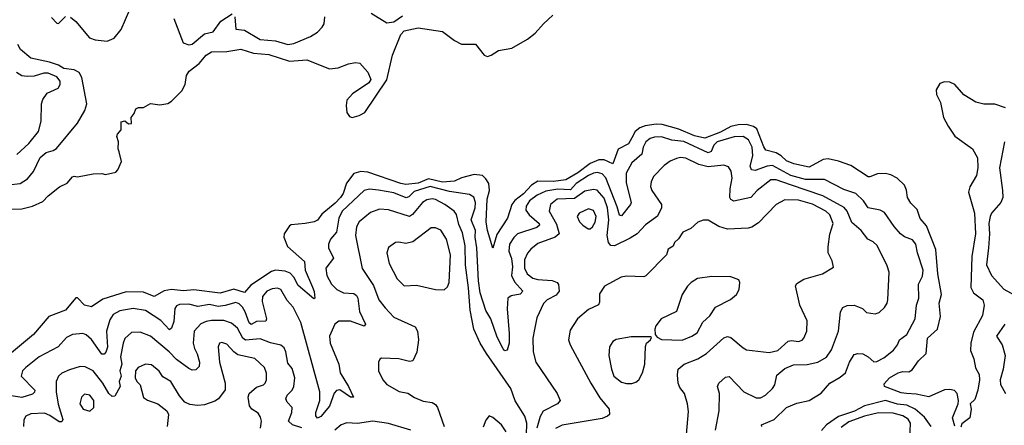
# Model space of a CAD drawing. Extents: x 1690054 to 1842981, y 782881 to 914114.
# Tile 347 of 656: x 1736182 to 1741849, y 905132 to 907469. Entities that reach past the tile are written whole.
import ezdxf

# ---------------------------------------------------------------- set-up
doc = ezdxf.new("R2010")
doc.units = 0

msp = doc.modelspace()

# ---------------------------------------------------------------- linework, layer by layer
at = {"layer": '0CON10XD'}
for points in [[(1736102.2, 906377.8), (1736195, 906379.1), (1736254.7, 906395.3), (1736315, 906421.9), (1736345, 906454.2), (1736410, 906505), (1736455, 906526.7), (1736485, 906563.3), (1736495, 906567.5), (1736515, 906563.3), (1736605, 906580), (1736655, 906582.5), (1736675, 906577.5), (1736735, 906590), (1736747, 906603), (1736767.7, 906652.3), (1736755, 906707.5), (1736748.8, 906725), (1736751.2, 906765), (1736741.2, 906795), (1736745, 906810), (1736766.4, 906833.6), (1736765, 906880), (1736786.1, 906886.1), (1736808.3, 906868.3), (1736825, 906870), (1736822.5, 906905), (1736840.7, 906929.3), (1736850, 906955), (1736865, 906962.5), (1736895, 906962.5), (1736935, 906986.7), (1736987.7, 906977.7), (1737035, 906986.5), (1737055, 906998.5), (1737115, 907058.6), (1737134.3, 907095.7), (1737142.8, 907147.2), (1737157.7, 907172.3), (1737215, 907216.5), (1737255, 907264.2), (1737285, 907282.9), (1737374.7, 907285.3), (1737455, 907299.6), (1737526.6, 907276.6), (1737615, 907267.7), (1737735, 907230), (1737835, 907238), (1737964.2, 907185.8), (1738015, 907190.8), (1738075, 907214), (1738115, 907222), (1738138.8, 907218.8), (1738185, 907166.2), (1738202, 907125), (1738192, 907105), (1738097.4, 907042.6), (1738065.4, 907005), (1738060.8, 906975), (1738065.6, 906935), (1738080.4, 906910.4), (1738095, 906904.5), (1738135, 906916.2), (1738168.6, 906935), (1738295, 907121.5), (1738327.9, 907265), (1738375, 907382.5), (1738395.6, 907405), (1738475, 907421.9), (1738615, 907400.3), (1738685, 907349), (1738725, 907328), (1738805, 907328.2), (1738856, 907265), (1738875, 907255.8), (1738896.4, 907263.6), (1738937.9, 907292.1), (1739015, 907304.5), (1739105, 907356.9), (1739148.9, 907391.1), (1739196.2, 907445), (1739251.2, 907495)], [(1736365, 907482), (1736395, 907448.8), (1736405, 907446.7), (1736445, 907487.5)], [(1736473.9, 907483.9), (1736505, 907458), (1736584.5, 907365), (1736616.9, 907353.1), (1736684.5, 907345.5), (1736725, 907361.9), (1736765, 907412.5), (1736815, 907526.7)], [(1737068.9, 907475), (1737122, 907335), (1737155, 907323.1), (1737175, 907328.1), (1737245, 907387.1), (1737295, 907398.8), (1737339.5, 907460.5), (1737405, 907501.9)], [(1737419.6, 907485), (1737425, 907413.3), (1737475, 907408.4), (1737565, 907354.2), (1737655, 907346.9), (1737725, 907325.3), (1737759, 907331), (1737855, 907372.7), (1737895, 907397.1), (1737922.7, 907425), (1737933.8, 907445), (1737938.2, 907485)], [(1738205, 907505.6), (1738295, 907450), (1738335, 907456.9), (1738385, 907491.1)], [(1736117.3, 906517.3), (1736185, 906525.3), (1736227.6, 906552.4), (1736260.4, 906595), (1736300, 906675), (1736335, 906703.8), (1736375, 906715.4), (1736392.9, 906727.1), (1736515, 906871.9), (1736557.5, 906945), (1736567.6, 906985), (1736539.3, 907135), (1736524.1, 907165), (1736495, 907179.4), (1736435, 907187.1), (1736405, 907206), (1736352.9, 907225), (1736245, 907246.6), (1736186.4, 907296.4), (1736170.5, 907325)], [(1736165, 906692.7), (1736235, 906754.6), (1736289.2, 906825), (1736305.9, 906884.1), (1736306.7, 906983.3), (1736315, 907009.2), (1736340.8, 907045), (1736402.9, 907075), (1736414.3, 907095), (1736414.4, 907115), (1736395, 907138.8), (1736345, 907160.6), (1736319.9, 907160.1), (1736265, 907142.7), (1736225, 907140.6), (1736195, 907144.7), (1736164.4, 907164.4)], [(1741855, 906961.8), (1741795, 906981.2), (1741731.4, 906981.4), (1741685, 906993.5), (1741615.7, 907035.7), (1741563.8, 907095), (1741535, 907109.7), (1741505, 907110.7), (1741478.8, 907101.2), (1741457.1, 907065), (1741457.9, 907037.9), (1741481.3, 906991.3), (1741499.4, 906905), (1741525.3, 906855.3), (1741565, 906798), (1741666.5, 906725), (1741693.9, 906673.9), (1741696, 906615), (1741688.7, 906571.3), (1741651.4, 906505), (1741643.7, 906475), (1741677, 906355), (1741682.3, 906235)], [(1741565, 905127.5), (1741550, 905175), (1741583.3, 905255), (1741585.7, 905275), (1741577.5, 905315), (1741563, 905333), (1741535, 905338.6), (1741504.3, 905335.7), (1741415, 905295.6), (1741340.8, 905310.8), (1741285.4, 905314.6), (1741255, 905320), (1741160, 905355), (1741158.3, 905371.7), (1741187.5, 905405), (1741237.5, 905435), (1741265, 905442.9), (1741299.3, 905440.7), (1741318.8, 905451.2), (1741355, 905503.1), (1741398.8, 905545), (1741407.7, 905635), (1741464.4, 905685.6), (1741481.7, 905758.3), (1741473.3, 905835), (1741487.6, 905885), (1741466.2, 906005), (1741454.8, 906145), (1741400.5, 906280.5), (1741363.9, 906323.9), (1741347.5, 906375), (1741311.2, 906411.2), (1741291.9, 906445), (1741286.6, 906486.6), (1741274.6, 906515), (1741232.2, 906555), (1741195.4, 906575.4), (1741165, 906581.8), (1741118.8, 906581.2), (1741075, 906563.1), (1741065, 906564.3), (1740965, 906628.4), (1740895, 906654.7), (1740835, 906667.8), (1740806.8, 906663.2), (1740725, 906620), (1740638.2, 906638.2), (1740595, 906655.7), (1740564.6, 906684.6), (1740535, 906701.2), (1740477.2, 906717.2), (1740465, 906735.7), (1740425, 906840.3), (1740405, 906853.7), (1740365.3, 906865.3), (1740316.2, 906863.8), (1740275, 906852.9), (1740215, 906819.9), (1740125, 906786.7), (1740065, 906800.2), (1739975, 906837.8), (1739880.6, 906865), (1739845, 906867.7), (1739782.6, 906857.4), (1739751.1, 906845), (1739724.8, 906825), (1739705, 906788), (1739685, 906753.8), (1739626.4, 906723.6), (1739595, 906638.9), (1739545, 906662.1), (1739515, 906661.5), (1739465, 906639.5), (1739395, 906586), (1739325, 906545.5), (1739255, 906536.2), (1739165, 906538.5), (1739127.4, 906515), (1739081.2, 906465), (1739031.9, 906428.1), (1739013.8, 906405), (1738988.6, 906325), (1738928.5, 906231.5), (1738905, 906152.5), (1738875, 906253.8), (1738866.8, 906305), (1738872.8, 906435), (1738885.9, 906485), (1738881.6, 906525), (1738865, 906552.9), (1738845, 906570.6), (1738797.2, 906577.2), (1738725, 906558.5), (1738685, 906539), (1738615, 906532), (1738535, 906551.3), (1738475, 906527.6), (1738405, 906519), (1738375, 906524.3), (1738185, 906590.6), (1738145, 906593.9), (1738105, 906583.1), (1738063.6, 906526.4), (1738042.7, 906467.3), (1738028.6, 906445), (1737998.5, 906411.5), (1737921.7, 906348.3), (1737896.2, 906313.8), (1737876.4, 906303.6), (1737825, 906294.6), (1737745, 906287.5), (1737735, 906281.2), (1737704.6, 906235), (1737701.8, 906215), (1737722.7, 906162.7), (1737820.4, 906075), (1737825.8, 906025), (1737867.7, 905927.7), (1737876.3, 905903.7), (1737880, 905865), (1737875, 905860), (1737785, 905936.9), (1737760.3, 905985), (1737738.4, 906008.4), (1737710.7, 906020.7), (1737654.8, 906025.2), (1737631.2, 906018.8), (1737511.5, 905938.5), (1737475, 905896.5), (1737415, 905917.2), (1737335, 905894.2), (1737185, 905911.6), (1737125, 905907.3), (1737055, 905915.3), (1737014, 905906), (1736955, 905874), (1736895, 905899.4), (1736795, 905900.7), (1736660.9, 905859.1), (1736594.2, 905814.2), (1736555, 905824.4), (1736515, 905867.1), (1736505, 905866.9), (1736494.8, 905855.2), (1736445, 905796.2), (1736350.5, 905759.5), (1736260.4, 905655), (1736077.9, 905502.1)], [(1740454.2, 905125), (1740451.4, 905135), (1740524.1, 905165.9), (1740595.7, 905234.3), (1740655, 905260.4), (1740726.2, 905275), (1740795, 905317.3), (1740844.8, 905375.2), (1740905, 905408.5), (1740934.8, 905435.2), (1740957.9, 905495), (1740985, 905540), (1741005, 905546.7), (1741035, 905543.1), (1741065, 905526.7), (1741097.6, 905497.6), (1741115, 905499.5), (1741155, 905520), (1741211.1, 905565), (1741234.4, 905595), (1741245.6, 905625), (1741287.3, 905655), (1741335.5, 905745), (1741343.5, 905825), (1741357.5, 905865), (1741355.6, 905945), (1741377.9, 905992.1), (1741382.3, 906025), (1741348.8, 906125), (1741339.2, 906175), (1741320.2, 906200.2), (1741275, 906217.5), (1741251.9, 906235), (1741215, 906276.9), (1741158.8, 906358.8), (1741135, 906371.1), (1741065, 906385.5), (1741037.9, 906425), (1740995, 906467.2), (1740925, 906490.6), (1740815, 906547.2), (1740705, 906548.3), (1740620.3, 906570.3), (1740515, 906629), (1740485, 906625.9), (1740415, 906599.7), (1740394.7, 906604.7), (1740387.1, 906625), (1740401.1, 906685), (1740396.9, 906735), (1740375.8, 906775.8), (1740345, 906795.3), (1740295, 906793.9), (1740197.1, 906765), (1740177.6, 906745), (1740161.3, 906708.7), (1740145, 906701.7), (1740005, 906767.8), (1739935, 906775.2), (1739875, 906793.4), (1739835, 906792.9), (1739810.5, 906785), (1739785.6, 906764.4), (1739770, 906735), (1739762.5, 906695), (1739705.3, 906645), (1739671.9, 906585), (1739671.9, 906528.1), (1739701.5, 906415), (1739697.8, 906405), (1739645, 906338.5), (1739635, 906341.9), (1739620.6, 906390.6), (1739555, 906557.6), (1739535, 906580.8), (1739507.8, 906587.8), (1739485, 906584.8), (1739455, 906570.6), (1739385, 906524.2), (1739351.8, 906488.2), (1739278.4, 906491.6), (1739209.3, 906480.7), (1739161.2, 906458.8), (1739116.5, 906425), (1739096.4, 906395), (1739095, 906371.4), (1739114.7, 906345), (1739170.8, 906295), (1739173.6, 906285), (1739157.7, 906272.3), (1739047.8, 906235), (1739025.2, 906214.8), (1739001.6, 906175), (1738997.7, 906135), (1739012.6, 906092.6), (1739017.6, 906045), (1739012.7, 905995), (1739029.2, 905959.2), (1739076.9, 905905), (1739061.7, 905888.3), (1739011.3, 905878.7), (1738990.6, 905865), (1738986.7, 905803.3), (1738998.8, 905661.2), (1738998.2, 905605), (1738988, 905565), (1738975, 905561.2), (1738965, 905572), (1738930.1, 905640.1), (1738892.9, 905745), (1738865, 905793.8), (1738831.4, 905895), (1738821.8, 905965), (1738813.7, 906155), (1738803.2, 906215), (1738805.8, 906255), (1738780, 906315), (1738803.7, 906385), (1738805.7, 906415), (1738795, 906445.6), (1738771.1, 906461.1), (1738655, 906478.2), (1738545, 906507.6), (1738451.4, 906478.6), (1738421.5, 906448.5), (1738407.2, 906442.8), (1738335, 906471.9), (1738247.3, 906487.3), (1738195, 906491.6), (1738165, 906483.9), (1738037.3, 906365), (1738018.8, 906325), (1738005.2, 906245), (1737970.5, 906205), (1737958.8, 906175), (1737960, 906155), (1737988.2, 906095), (1737943.1, 906036.9), (1737950, 905995), (1737976.4, 905945), (1738007.8, 905915), (1738044.8, 905894.8), (1738105, 905891.3), (1738120.1, 905880.1), (1738127.3, 905865), (1738138.3, 905788.3), (1738171.9, 905715), (1738165, 905702.5), (1738085, 905731.4), (1738017.9, 905732.1), (1737995.2, 905714.8), (1737964.1, 905645.9), (1737968.1, 905605), (1738018.2, 905485), (1738026.2, 905435), (1738073.6, 905356.4), (1738103.3, 905295), (1738085, 905294.5), (1738025, 905336.4), (1738005, 905332.5), (1737992.4, 905317.6), (1737965, 905242), (1737915, 905183.3), (1737895, 905174), (1737886.6, 905186.6), (1737885.5, 905205.5), (1737910, 905275), (1737910, 905325), (1737799.6, 905725), (1737755, 905811.9), (1737720.9, 905850.9), (1737685, 905914.3), (1737665, 905922.9), (1737635, 905918.8), (1737605, 905905.4), (1737579.6, 905875), (1737577.3, 905845), (1737601.9, 905745), (1737597.6, 905732.4), (1737545, 905730.3), (1737513.2, 905713.2), (1737503.3, 905723.3), (1737480.4, 905785), (1737463.3, 905813.3), (1737445, 905831.8), (1737425, 905839.7), (1737365, 905821.9), (1737325, 905817.1), (1737275, 905827.1), (1737206.7, 905816.7), (1737155, 905829.6), (1737101.1, 905828.9), (1737085, 905820), (1737075.3, 905804.7), (1737069.4, 905730.6), (1737055, 905691.2), (1737045, 905682.5), (1736995, 905736.6), (1736905, 905793.8), (1736835, 905804.7), (1736757.8, 905792.2), (1736720.2, 905769.8), (1736700.7, 905739.3), (1736682, 905675), (1736687.1, 905582.9), (1736677.3, 905552.7), (1736667.6, 905542.4), (1736655, 905542.7), (1736595, 905626.1), (1736565, 905653.8), (1736545, 905661.8), (1736485, 905654.5), (1736451.2, 905638.8), (1736403.1, 905585), (1736293.7, 905526.3), (1736217.8, 905465), (1736198.1, 905445), (1736190.6, 905415), (1736269.5, 905335), (1736267.4, 905322.6), (1736255, 905312), (1736195, 905291.6), (1736135, 905301.9)], [(1741850.8, 906765), (1741820.5, 906615), (1741839.5, 906485), (1741840, 906445), (1741828.9, 906415), (1741775.5, 906355), (1741766.9, 906335), (1741759.1, 906295), (1741763.2, 906235), (1741757.2, 906155), (1741747.2, 906057.2), (1741775.3, 905995), (1741845.7, 905915.7), (1741905, 905883.1)], [(1740187.5, 905105), (1740208.6, 905215), (1740208.8, 905315), (1740197.7, 905355), (1740205.6, 905375), (1740245, 905410), (1740265, 905412.5), (1740350, 905325), (1740420.9, 905290.9), (1740445, 905290.4), (1740474.3, 905305), (1740515.6, 905345), (1740528.2, 905365), (1740538.8, 905421.2), (1740585, 905458.9), (1740635, 905481.1), (1740715, 905481.6), (1740775.7, 905495.7), (1740825.5, 905525), (1740855, 905567.5), (1740895.3, 905674.7), (1740906, 905785), (1740918.8, 905811.2), (1740945, 905822.9), (1740985, 905823.5), (1741032, 905805), (1741055, 905781.4), (1741105, 905774.3), (1741128, 905782), (1741159.1, 905810.9), (1741174.4, 905835), (1741178.9, 905855), (1741186.2, 906015), (1741175, 906050), (1741117.7, 906167.7), (1741095, 906188.1), (1741063.8, 906203.8), (1741025, 906253.8), (1740971.2, 906301.2), (1740944.1, 906365), (1740927.1, 906387.1), (1740805, 906453.7), (1740618, 906518), (1740535, 906546.3), (1740505, 906546.7), (1740427.3, 906485), (1740390.6, 906445), (1740293.1, 906423.1), (1740275, 906432.9), (1740270, 906445), (1740271.7, 906495), (1740283.5, 906555), (1740276.7, 906596.7), (1740261.5, 906621.5), (1740235, 906631.5), (1740145, 906620.5), (1740090, 906635), (1740015, 906670.8), (1739986, 906674), (1739961.8, 906668.2), (1739925.8, 906654.2), (1739891.8, 906628.2), (1739830.6, 906565), (1739815.6, 906535), (1739813.1, 906506.9), (1739821.1, 906485), (1739875.5, 906405), (1739875.5, 906385), (1739853.1, 906336.9), (1739783.3, 906286.7), (1739735, 906235.8), (1739695, 906210.4), (1739605, 906165.4), (1739585, 906167.8), (1739570.8, 906185), (1739563.6, 906225), (1739573, 906315), (1739565.4, 906385), (1739545, 906439.7), (1739505, 906485.8), (1739485, 906491.2), (1739435, 906480.9), (1739375, 906439.2), (1739275, 906435.6), (1739236.2, 906405), (1739229.7, 906365), (1739271.2, 906291.2), (1739287.7, 906235), (1739264, 906216), (1739165, 906180), (1739123.9, 906146.1), (1739105, 906123.1), (1739088, 906085), (1739087.1, 906037.1), (1739102.3, 906005), (1739135, 905980.5), (1739165, 905971.8), (1739246.7, 905966.7), (1739275.2, 905955.2), (1739283.2, 905943.2), (1739286.5, 905905), (1739268.9, 905881.1), (1739218.6, 905855), (1739197.1, 905832.9), (1739159.1, 905750.9), (1739145, 905683.3), (1739134.4, 905635), (1739136.7, 905555), (1739152.2, 905495), (1739274.5, 905314.5), (1739292.5, 905275), (1739277.5, 905255), (1739195, 905213.6), (1739177.2, 905182.8), (1739157.7, 905115)], [(1739098.6, 905075), (1739100.5, 905145), (1739089.2, 905185), (1739033.3, 905273.3), (1739008.9, 905345), (1738868, 905545), (1738832.1, 905605), (1738796.2, 905685), (1738774, 905795), (1738765.2, 905924.8), (1738748.5, 906055), (1738746.1, 906166.1), (1738731, 906241), (1738709.3, 906289.3), (1738695.6, 906345.6), (1738682.3, 906365), (1738629.6, 906405), (1738575, 906433.5), (1738555, 906437.5), (1738525, 906431), (1738499.6, 906415), (1738442.8, 906347.2), (1738425, 906334.7), (1738305, 906374), (1738253.6, 906376.4), (1738201.5, 906358.5), (1738135.5, 906305), (1738120, 906275), (1738115.4, 906225), (1738153.5, 906035), (1738217.5, 905937.5), (1738249.2, 905855), (1738285, 905808.9), (1738336, 905756), (1738459, 905699), (1738471.6, 905675), (1738476.9, 905625), (1738466.9, 905553.1), (1738445, 905504.2), (1738425, 905500.6), (1738365, 905514.5), (1738265, 905518.8), (1738255, 905512.5), (1738246.7, 905495), (1738247.5, 905445), (1738272.9, 905395), (1738295, 905367.5), (1738366.1, 905326.1), (1738415, 905317.1), (1738455, 905292.2), (1738505, 905271.4), (1738555, 905263.3), (1738575, 905251.4), (1738587.1, 905235), (1738625.4, 905125)], [(1740015.6, 905035), (1740031.1, 905211.1), (1740025.6, 905255), (1740007.8, 905315), (1739980.7, 905350.7), (1739971.3, 905375), (1739967.4, 905422.6), (1739972.7, 905455), (1740005.7, 905485), (1740085, 905515.5), (1740135, 905546.4), (1740235, 905635.5), (1740255, 905643.3), (1740275, 905637.8), (1740345, 905577.5), (1740365, 905567.1), (1740495, 905552.1), (1740545, 905563.1), (1740605, 905616.4), (1740625, 905620.4), (1740665, 905615.6), (1740685, 905623.1), (1740695, 905634.3), (1740712.7, 905675), (1740713.6, 905733.6), (1740672.9, 905825), (1740646.7, 905935), (1740655, 905948.8), (1740695.7, 905974.3), (1740802.5, 906005), (1740865, 906042.5), (1740858.8, 906078.8), (1740835.6, 906125), (1740835, 906160), (1740845, 906233.3), (1740863.2, 906295), (1740845, 906345.3), (1740821.3, 906365), (1740745.9, 906405.9), (1740665, 906428.8), (1740585, 906431.3), (1740535, 906404.5), (1740435, 906298.1), (1740396.3, 906273.7), (1740375, 906267.8), (1740255, 906262.5), (1740205, 906277.5), (1740145, 906314.3), (1740115.7, 906314.3), (1740085, 906302.5), (1740045, 906265.8), (1739999.2, 906245), (1739974.4, 906205.6), (1739951.2, 906185), (1739943.3, 906165), (1739915, 906147.5), (1739904.3, 906115), (1739785, 905992.9), (1739775, 905988.1), (1739675, 905991.1), (1739644.6, 905985.4), (1739547, 905933), (1739519.3, 905889.3), (1739518.8, 905841.2), (1739513, 905827), (1739455, 905799.4), (1739392.5, 905745), (1739349.3, 905680.7), (1739340.6, 905625), (1739349.4, 905595), (1739469.1, 905375), (1739521.2, 905291.2), (1739574.3, 905225), (1739575.8, 905195), (1739565.9, 905184.1), (1739535, 905170.4), (1739305, 905132.1), (1739266.7, 905113.3)], [(1739453.2, 906263.2), (1739465, 906264), (1739479.2, 906275), (1739495, 906302), (1739500, 906335), (1739485, 906368.6), (1739455, 906378.2), (1739401.2, 906355), (1739391.4, 906335), (1739404.4, 906305), (1739422.5, 906285), (1739453.2, 906263.2)], [(1738625, 905913.1), (1738645, 905930), (1738654.4, 905955), (1738661.2, 906115), (1738639.2, 906205), (1738605, 906256.7), (1738575, 906270.6), (1738549.7, 906270.3), (1738445, 906189.5), (1738405, 906178.5), (1738365, 906187.8), (1738345, 906185.7), (1738305, 906156.2), (1738295.6, 906125), (1738308.8, 906065), (1738354.5, 905975), (1738393.8, 905935), (1738465, 905939.1), (1738575, 905913.5), (1738625, 905913.1)], [(1741682.3, 906235), (1741661.1, 906105), (1741655.5, 905925.5), (1741672.5, 905895), (1741725.8, 905855), (1741733.3, 905825), (1741724, 905765), (1741670.9, 905669.1), (1741656.3, 905605), (1741653.6, 905563.6), (1741674.3, 905515), (1741682.7, 905462.7), (1741704, 905425), (1741706.5, 905395), (1741696.9, 905335), (1741679.5, 905280.5), (1741652.5, 905255), (1741657.5, 905225), (1741650, 905175), (1741605, 905140), (1741598.3, 905121.7)], [(1739995, 905622.3), (1740050.8, 905645), (1740081.4, 905665), (1740113.1, 905726.9), (1740155, 905763.1), (1740186.4, 905813.6), (1740272.4, 905857.6), (1740306.9, 905885), (1740322.5, 905915), (1740326.9, 905955), (1740320.9, 905970.9), (1740275, 905987.8), (1740165, 905988.9), (1740082.6, 905977.4), (1740046.2, 905955), (1740025, 905933.8), (1739994.3, 905885), (1739962.9, 905787.1), (1739873.3, 905745), (1739843.9, 905706.1), (1739836.7, 905685), (1739840, 905655), (1739850.7, 905640.7), (1739875, 905626.7), (1739995, 905622.3)], [(1737805, 905117.2), (1737751.9, 905135), (1737728.5, 905155), (1737747.5, 905205), (1737750.6, 905235), (1737720.6, 905265), (1737714.5, 905285), (1737721.5, 905305), (1737750, 905335), (1737759.2, 905355), (1737766, 905405), (1737750.1, 905460.1), (1737725, 905490), (1737714.6, 905555), (1737705, 905579.2), (1737684.6, 905594.6), (1737625, 905606.8), (1737565, 905630.8), (1737482.3, 905622.3), (1737466.9, 905635), (1737435, 905691.8), (1737401.3, 905721.3), (1737356.7, 905735), (1737285, 905736.5), (1737255, 905731), (1737224.1, 905715.9), (1737186.1, 905675), (1737180.3, 905605), (1737187.2, 905575), (1737204.1, 905544.1), (1737216, 905496), (1737215, 905470), (1737195, 905450.8), (1737175, 905450.6), (1737155, 905459.1), (1737085, 905510.5), (1737041.8, 905555), (1736935, 905645.5), (1736875, 905668.2), (1736825, 905667.5), (1736787.2, 905632.8), (1736776.6, 905605), (1736763, 905527), (1736770.2, 905485), (1736758.3, 905445), (1736766.7, 905415), (1736755.3, 905385), (1736759.4, 905355), (1736729.3, 905300.7), (1736715, 905298.1), (1736695, 905315.5), (1736659.8, 905375), (1736605.2, 905445.2), (1736559.3, 905469.3), (1736529.1, 905470.9), (1736468.9, 905451.1), (1736425, 905432.5), (1736404.7, 905415.3), (1736392.3, 905385), (1736392, 905325), (1736404.1, 905254.1), (1736430.6, 905165), (1736425, 905151.2), (1736408.3, 905151.7)], [(1741852.5, 905715), (1741804.3, 905645), (1741836, 905596), (1741854.6, 905535), (1741843.1, 905455), (1741825.5, 905395), (1741828, 905368), (1741855.7, 905315)], [(1737567.5, 905115), (1737574.5, 905155), (1737568.1, 905178.1), (1737555, 905201.2), (1737517.1, 905225), (1737504.5, 905245), (1737497.3, 905295), (1737502.5, 905315), (1737545, 905351.9), (1737585, 905365.4), (1737595.4, 905375), (1737602.5, 905395), (1737601.9, 905431.9), (1737591.5, 905465), (1737535, 905516.9), (1737438, 905538), (1737415, 905554.5), (1737375, 905600.4), (1737345, 905609.4), (1737331.2, 905605), (1737323.3, 905585), (1737332.2, 905495), (1737364.6, 905375), (1737364.5, 905335.5), (1737325.8, 905285), (1737305, 905271.4), (1737245, 905250), (1737205, 905245.6), (1737161.4, 905251.4), (1737132.9, 905265), (1737101.4, 905301.4), (1737050.8, 905385), (1737005, 905411.7), (1736984.4, 905444.4), (1736941.3, 905481.3), (1736905, 905484.6), (1736862.9, 905465), (1736848.2, 905445), (1736846.8, 905405), (1736855.4, 905385), (1736874.4, 905364.4), (1736895, 905292.7), (1736917.8, 905277.8), (1736976.5, 905256.5), (1737029.5, 905215), (1737037.7, 905195), (1737030.7, 905125)], [(1739675, 905373.1), (1739705, 905373.5), (1739728.8, 905381.2), (1739745.4, 905394.6), (1739766.4, 905433.6), (1739780, 905485), (1739783.1, 905586.9), (1739790, 905605), (1739812.5, 905625), (1739817.5, 905637.5), (1739811.7, 905641.7), (1739701.2, 905641.2), (1739615.7, 905625.7), (1739595, 905614.2), (1739575.7, 905585), (1739572.7, 905535), (1739587.7, 905455), (1739601.8, 905415), (1739645, 905381.2), (1739675, 905373.1)], [(1736585, 905213.3), (1736609.1, 905235), (1736607.9, 905275), (1736585, 905305.5), (1736555, 905311.9), (1736538.1, 905295), (1736528.1, 905255), (1736547.1, 905225), (1736585, 905213.3)], [(1741428.2, 905125), (1741389.2, 905179.2), (1741336.4, 905225), (1741287.5, 905247.5), (1741233.8, 905253.8), (1741165, 905275.7), (1741045, 905245.1), (1740986.5, 905213.5), (1740895, 905183), (1740825.6, 905135), (1740797.3, 905102.7)], [(1736408.3, 905151.7), (1736355, 905189.1), (1736325, 905201.4), (1736245, 905198.4), (1736216.7, 905185), (1736206.2, 905163.8), (1736204.6, 905125)], [(1738433.6, 905103.6), (1738305, 905142.4), (1738215, 905156.7), (1738126.9, 905143.1), (1738065, 905146.2), (1738031.4, 905135), (1737996.1, 905103.9)], [(1738981.8, 905095), (1738955.6, 905135), (1738905, 905176.2), (1738883.8, 905186.2), (1738865, 905162.5), (1738848.8, 905121.2)], [(1741303, 905007), (1741308.8, 905145), (1741295, 905167.2), (1741265, 905187.6), (1741208.4, 905201.6), (1741125, 905203.3), (1741044.6, 905185.4), (1740955, 905152.4), (1740910.5, 905119.5)]]:
    msp.add_lwpolyline(points, dxfattribs=at)

doc.saveas('drawing.dxf')
